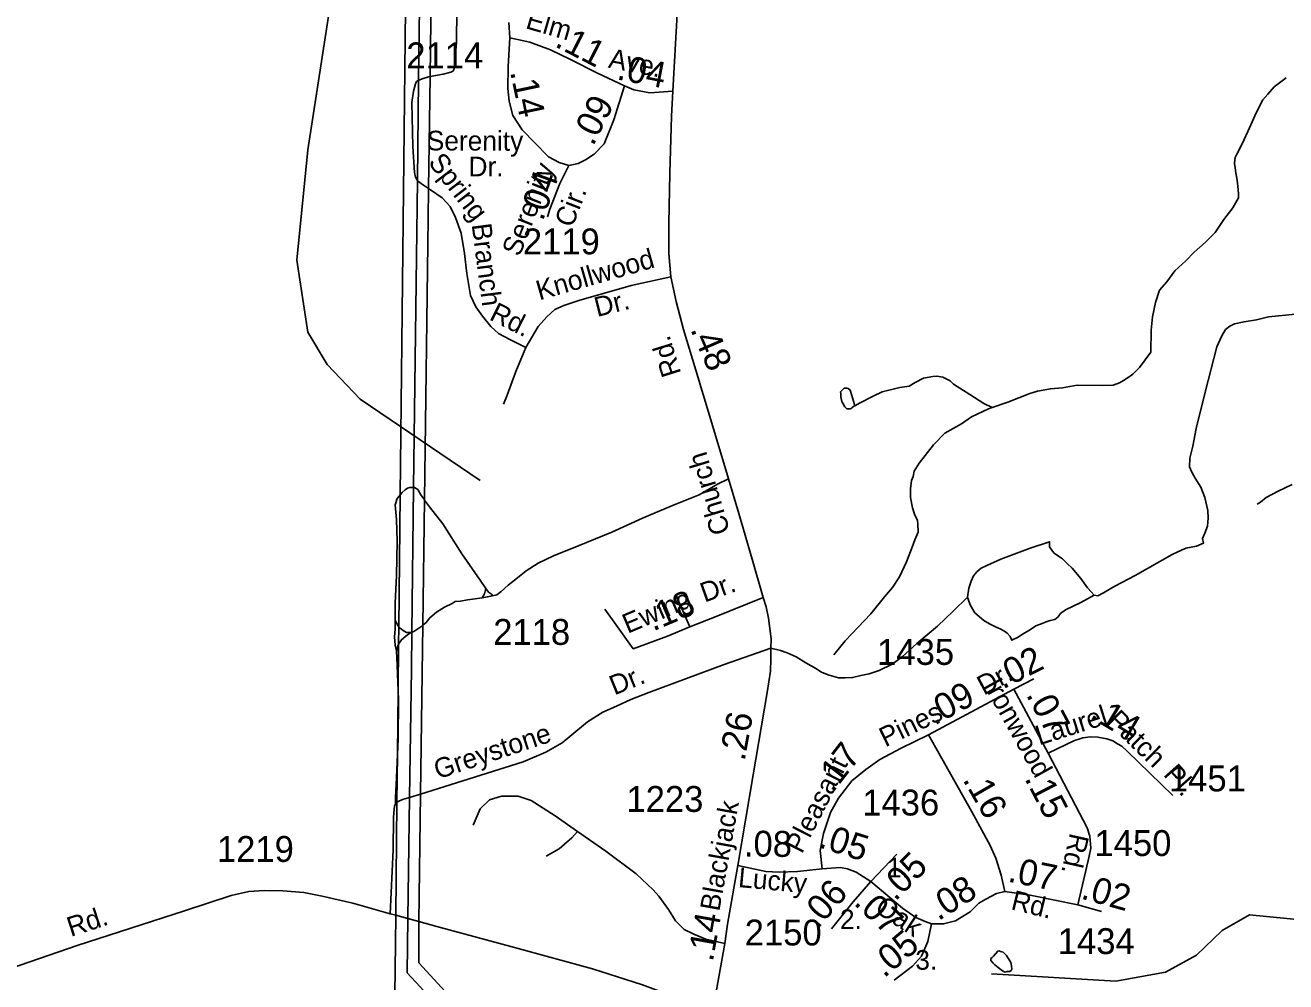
# Model space of a CAD drawing. Extents: x 2206922 to 2357709, y 510027 to 673830.
# Drawn here: x 2268128 to 2274218, y 578573 to 583195 of the extents above; entities that cross this region are included whole.
import ezdxf

# ---------------------------------------------------------------- set-up
doc = ezdxf.new("R2010")
doc.units = 0
for name, color, linetype in [('Exist Hydrographic Misc Water Feature', 7, 'Continuous'), ('Exist Road Non-System Type 51', 7, 'Continuous'), ('Exist Road Non-System Type 51 Label', 7, 'Continuous'), ('Exist Road Secondary Mileage Hundredths English Label', 7, 'Continuous'), ('Exist Road Secondary Type 51 Attributed', 7, 'Continuous'), ('Exist Road Secondary Type 51 Label', 7, 'Continuous'), ('Exist Road Secondary Type 51 Number Label', 7, 'Continuous'), ('Exist Utilities Electrical Transmission Line', 7, 'Continuous')]:
    doc.layers.add(name, color=color, linetype=linetype)

msp = doc.modelspace()

# ---------------------------------------------------------------- linework, layer by layer
at = {"layer": 'Exist Hydrographic Misc Water Feature'}
for points in [[(2270325.6, 580995.9), (2269746.5, 581388), (2269586.6, 581555.2), (2269493.5, 581711.2), (2269440.6, 582060), (2269493.5, 582593.5), (2269627.6, 583469.7)], [(2272795.7, 578610.8), (2273396.7, 578575.7), (2273637.6, 578620), (2273786.7, 578702.2), (2273910.7, 578821.1), (2274042.6, 578897.1), (2274501.7, 578851.8), (2275091.6, 578948.1), (2275414.6, 579118.7), (2275885.6, 579522.4), (2276175.7, 579726.3), (2276607.8, 579888.2), (2276913.7, 580082), (2277283.6, 580527.1), (2277414.7, 580786.9), (2277446.6, 580927.2), (2277428.6, 581950.8), (2277377.7, 582109.2), (2277099.7, 582439.6), (2277065.7, 582532.1), (2277080.6, 582656.4), (2277162.6, 582841.7), (2277185.6, 583067.5), (2277266.6, 583265.9)], [(2272800, 581348.1), (2272875.4, 581372.8), (2272981.2, 581415.6), (2273019.2, 581426.2), (2273081.1, 581438.7), (2273138.7, 581443), (2273210.7, 581455.7), (2273334.1, 581454.9), (2273384.4, 581455.5), (2273414.5, 581467.6), (2273434, 581478), (2273462.1, 581496.1), (2273479.9, 581508.4), (2273511.7, 581540.5), (2273566.9, 581614.9), (2273568.1, 581721), (2273574.8, 581785.3), (2273588.6, 581855), (2273608.1, 581915.3), (2273643.5, 581955.3), (2273682.9, 582007.8), (2273734.8, 582056.4), (2273776.2, 582098.8), (2273829.7, 582147.1), (2273877.1, 582193.5), (2273918.9, 582256.1), (2273962.2, 582312.4), (2273989.9, 582360.6), (2273989.5, 582378.5), (2273988.8, 582400.5), (2273982.9, 582446.4), (2273976.1, 582482.3), (2273974.3, 582506.5), (2273970.2, 582526.2), (2273972, 582544.2), (2273974.1, 582556.4), (2273981.7, 582572.3), (2274009.1, 582624.5), (2274042.4, 582699), (2274075.6, 582771), (2274107.4, 582833.6), (2274131.2, 582861.6), (2274162.1, 582897.9), (2274220.1, 582940.3)], [(2272131.9, 581353.8), (2272135.2, 581355.6), (2272161.8, 581370), (2272223.8, 581402.5), (2272267.4, 581423), (2272352.9, 581443.8), (2272399.1, 581450.3), (2272426.8, 581468.3), (2272468.4, 581488.9), (2272512.9, 581497.2), (2272532.4, 581499.5), (2272560.7, 581493.6), (2272596.3, 581476.1), (2272612.9, 581460.2), (2272691.1, 581411.1), (2272759.4, 581367.6), (2272800, 581348.1)], [(2272131.9, 581353.8), (2272122.1, 581345.6), (2272118.4, 581343.7), (2272114.1, 581341.5), (2272106.1, 581341.5), (2272102.2, 581341.3), (2272098.1, 581341.5), (2272088.2, 581351.5), (2272079.8, 581365.4), (2272073.7, 581377.2), (2272069.8, 581391.2), (2272067.7, 581399.2), (2272067.7, 581415), (2272067.3, 581423.2), (2272071.4, 581429.1), (2272077.4, 581435), (2272085.1, 581441.2), (2272089.5, 581441.3), (2272097.7, 581441.3), (2272103.2, 581439.3), (2272113.4, 581431.6), (2272121.9, 581405.7), (2272129.8, 581377.7), (2272134.2, 581361.6), (2272135.2, 581355.6), (2272131.9, 581353.8)], [(2272035.3, 580153.4), (2272088.6, 580220), (2272213.1, 580350.9), (2272278.7, 580433.4), (2272318.1, 580477.8), (2272351.9, 580530.3), (2272385.1, 580602.4), (2272412.6, 580672.8), (2272425.7, 580709), (2272441.5, 580745.1), (2272440.9, 580785), (2272439.1, 580801.1), (2272424.7, 580832.8), (2272414.9, 580862.7), (2272404.4, 580912.5), (2272405.4, 580954.5), (2272409.1, 580994.5), (2272417.1, 581014.4), (2272422.9, 581040.8), (2272446.7, 581078.9), (2272515.8, 581167.4), (2272571.1, 581224), (2272650.7, 581268.8), (2272700.3, 581303.1), (2272781.9, 581341.9), (2272800, 581348.1)], [(2274248.4, 580975.7), (2274181, 580943.3), (2274123.4, 580912.7), (2274095.3, 580890.5), (2274079.7, 580880.3)], [(2272852.2, 578716), (2272868.9, 578700.1), (2272889.2, 578666.3), (2272893.3, 578650.3), (2272895.1, 578634.1), (2272891.2, 578628.2), (2272885.5, 578622.2), (2272871.5, 578622.3), (2272861.5, 578620.2), (2272849.2, 578626.1), (2272829.3, 578641.7), (2272812.9, 578655.4), (2272804.9, 578663.5), (2272792.8, 578675.5), (2272793.2, 578685.2), (2272798.9, 578691.2), (2272806.7, 578697.4), (2272826.4, 578721.6), (2272832.4, 578721.9), (2272840.1, 578719.9), (2272852.2, 578716)]]:
    msp.add_lwpolyline(points, dxfattribs=at)
at = {"layer": 'Exist Road Non-System Type 51'}
for p, q in [((2271269.5, 580445.8), (2271339.2, 580287.6)), ((2269995.5, 580261.7), (2269991.2, 580260.1)), ((2270037.2, 579480.2), (2269984.8, 579463.8))]:
    msp.add_line(p, q, dxfattribs=at)
for points in [[(2270083.4, 582946.9), (2270146.3, 582958.1), (2270184.3, 582968.6), (2270194.1, 582972.6), (2270198.1, 582978.7), (2270202, 582994.6), (2270210.8, 583112.6), (2270213.3, 583268.7)], [(2270469.5, 583133.2), (2270464.7, 583207.3)], [(2270028.3, 582928.9), (2270028.7, 582929.1), (2270050.7, 582937.3), (2270076.4, 582945.6), (2270083.4, 582946.9)], [(2270022.4, 582444.8), (2270013.1, 582461.2), (2270008.9, 582483.1), (2269999.7, 582609), (2269995.7, 582820.8), (2270003.3, 582876.9), (2270012.8, 582910.9), (2270018.8, 582922.9), (2270028.3, 582928.9)], [(2270076.7, 582405.4), (2270051.4, 582421.5), (2270023.3, 582443.2), (2270022.4, 582444.8)], [(2270546.4, 581638.5), (2270469, 581676.6), (2270415.1, 581706), (2270377.5, 581738.7), (2270336.7, 581789.4), (2270304, 581833.5), (2270279.5, 581889.1), (2270261.4, 581995.8), (2270250.5, 582091.6), (2270233.5, 582189.5), (2270206.8, 582265.2), (2270180.3, 582318.9), (2270142, 582360.4), (2270085.6, 582399.8), (2270076.7, 582405.4)], [(2271246.6, 581979), (2271055.5, 581937.1), (2270802.3, 581864.9), (2270730.4, 581840.1), (2270686.7, 581821.8), (2270647.2, 581785.5), (2270605.6, 581739.1), (2270546.4, 581638.5)], [(2273293, 580441.2), (2273310.4, 580438.1), (2273337.3, 580452.3), (2273392.6, 580483.9), (2273490.5, 580536.1), (2273669.1, 580637.3), (2273735.4, 580668.9), (2273786, 580678.4), (2273820.7, 580692.6), (2273816, 580714.3), (2273827.1, 580741.2), (2273839.7, 580774.4), (2273842.9, 580813.9), (2273841.3, 580850.3), (2273827.1, 580913.5), (2273808.1, 580962.5), (2273779.7, 581006.8), (2273763.9, 581035.2), (2273752.8, 581060.5), (2273754.4, 581103.2), (2273768.6, 581161.7), (2273784.4, 581247), (2273828.6, 581422.5), (2273885.5, 581640.7), (2273909.2, 581694.4), (2273926.6, 581724.4), (2273947.1, 581740.3), (2273970.8, 581751.3), (2274016.6, 581762.4), (2274076.7, 581771.9), (2274135.1, 581786.1), (2274362.6, 581808.2)], [(2270546.4, 581638.5), (2270498.4, 581521.3), (2270455.9, 581406.9), (2270438, 581364.4)], [(2271524.9, 581003.6), (2271472.1, 580977.7), (2271384.1, 580926.4), (2271255.8, 580873.8), (2271110.4, 580812.7), (2270961.4, 580745.4), (2270803.8, 580680.7), (2270680.4, 580631.8), (2270605.8, 580595.1), (2270547.2, 580558.4), (2270505.6, 580524.2), (2270460.4, 580489.9), (2270427.4, 580459.4), (2270406.7, 580443.5), (2270385.9, 580438.6)], [(2269939.7, 580926), (2269948.5, 580937.4), (2269963.1, 580949.6), (2269975.4, 580958.2), (2269986.4, 580961.8), (2270004.1, 580961.8)], [(2270004.1, 580961.8), (2270008.3, 580961.8), (2270024.2, 580952.1), (2270038.9, 580926.4), (2270056.5, 580901.7)], [(2269914.3, 580320), (2269915.5, 580403.1), (2269921.6, 580536.4), (2269924, 580701.4), (2269921.6, 580806.6), (2269915.5, 580877.5), (2269925.3, 580908), (2269936.3, 580921.5), (2269939.7, 580926)], [(2270056.5, 580901.7), (2270057.2, 580900.7), (2270081.7, 580867.7), (2270145.2, 580785.8), (2270236.8, 580641.5), (2270326, 580513.2), (2270352.9, 580472.8)], [(2272680, 580431.8), (2272686.4, 580474.4), (2272697.4, 580509.2), (2272710.1, 580534.5), (2272725.9, 580553.5), (2272746.4, 580570.9), (2272773.3, 580585.1), (2272841.2, 580615.1), (2272983.4, 580668.9), (2273076.6, 580698.9), (2273076.6, 580675.2), (2273090.8, 580653.1), (2273098.7, 580643.6), (2273120.8, 580629.4), (2273139.8, 580616.7), (2273161.9, 580594.6), (2273185.6, 580570.9), (2273228.3, 580521.9), (2273259.9, 580476), (2273277.2, 580457), (2273293, 580441.2)], [(2270334.6, 580427.6), (2270346.8, 580447.2), (2270352.9, 580472.8)], [(2270352.9, 580472.8), (2270366.3, 580455.7), (2270379.8, 580445.9), (2270385.9, 580438.6)], [(2273293, 580441.2), (2273228.3, 580404.9), (2273154, 580370.1), (2273130.3, 580352.7), (2273117.7, 580336.9), (2273101.9, 580324.3), (2273079.8, 580317.9), (2273060.8, 580311.6), (2273041.8, 580303.7), (2273010.2, 580292.6), (2272985, 580275.3), (2272948.6, 580254.7), (2272921.8, 580237.3), (2272904.4, 580227.8), (2272894.9, 580223.1), (2272887, 580242.1), (2272871.2, 580257.9), (2272863.3, 580264.2), (2272841.2, 580276.8), (2272812.8, 580289.5), (2272785.9, 580302.1), (2272759, 580317.9), (2272716.4, 580355.9), (2272694.3, 580390.7), (2272686.4, 580412.8), (2272680, 580431.8)], [(2270334.6, 580427.6), (2270301.6, 580423.9), (2270264.9, 580417.8), (2270230.7, 580412.9), (2270205.1, 580410.5), (2270190.4, 580400.7), (2270153.7, 580383.6), (2270114.6, 580359.1), (2270082.9, 580331), (2270064.6, 580309), (2270048.3, 580295.6)], [(2270385.9, 580438.6), (2270360.2, 580432.5), (2270334.6, 580427.6)], [(2271730.5, 580185.1), (2271776.3, 580174.1), (2271809.5, 580163), (2271852.2, 580142.5), (2271899.6, 580114), (2271950.1, 580085.6), (2271972.2, 580071.3), (2271986.5, 580065), (2272011.7, 580053.9), (2272033.9, 580047.6), (2272057.6, 580041.3), (2272089.2, 580041.3), (2272125.5, 580042.9), (2272165, 580052.4), (2272204.5, 580061.8), (2272253.5, 580077.7), (2272316.7, 580107.7), (2272364.1, 580142.5), (2272435.2, 580207.3), (2272534.7, 580291.1), (2272610.5, 580363.8), (2272680, 580431.8)], [(2269921.6, 580172.1), (2269914.3, 580200.2), (2269911.8, 580240.5), (2269914.3, 580277.2), (2269914.3, 580320)], [(2269914.3, 580320), (2269927.7, 580294.3), (2269932.7, 580288.8)], [(2269991.2, 580260.1), (2269966.8, 580243), (2269946, 580225.9), (2269931.8, 580204)], [(2269932.7, 580288.8), (2269939.9, 580280.9), (2269953.4, 580269.9), (2269970.5, 580261.3), (2269981.5, 580260.1), (2269991.2, 580260.1)], [(2270048.3, 580295.6), (2270043.8, 580291.9), (2270019.3, 580274.8), (2270004.7, 580265), (2269995.5, 580261.7)], [(2269931.8, 580204), (2269930.2, 580201.4), (2269921.6, 580172.1)], [(2269921.6, 580172.1), (2269924, 580101.2), (2269929.4, 579979.7)], [(2271730.5, 580185.1), (2271504.5, 580106.4), (2271139.9, 579971.2), (2271054.2, 579936.3), (2270984.4, 579904.3), (2270919.1, 579875.8), (2270844.3, 579828.4), (2270759, 579757.8), (2270722.1, 579728.3), (2270643.1, 579683), (2270533.3, 579635.6), (2270037.2, 579480.2)], [(2269929.4, 579979.7), (2269931.4, 579933.7), (2269928.9, 579746.6), (2269926, 579671.5)], [(2269926, 579671.5), (2269921.6, 579559.6), (2269916.7, 579464.2), (2269917.4, 579433.2)], [(2270291.8, 579329.5), (2270325.4, 579408.9), (2270371.2, 579451.7), (2270429.2, 579470), (2270508.6, 579470), (2270572.7, 579448.7), (2270688.7, 579375.3), (2270796.2, 579300)], [(2269917.4, 579433.2), (2269912.4, 579421.2), (2269910.1, 579406.9), (2269906.9, 579366.3), (2269905.3, 579211.4), (2269891.1, 578901.6)], [(2269923.4, 579440), (2269922.1, 579439.1), (2269917.4, 579433.2)], [(2269984.8, 579463.8), (2269951.1, 579453.2), (2269929, 579443.8), (2269923.4, 579440)], [(2270644.5, 579179.7), (2270706.8, 579215.1), (2270733.8, 579237.4), (2270769.1, 579268.1), (2270796.2, 579300)], [(2270796.2, 579300), (2270933, 579204.2), (2271079.6, 579094.2), (2271162, 579017.8), (2271189.5, 578987.2), (2271235.3, 578923), (2271268.9, 578868), (2271311.6, 578825.3), (2271357.4, 578803.9), (2271415.5, 578779.4), (2271507.7, 578757.7)]]:
    msp.add_lwpolyline(points, dxfattribs=at)
at = {"layer": 'Exist Road Secondary Type 51 Attributed'}
msp.add_line((2272338.5, 579188.9), (2272213.4, 579057.5), dxfattribs=at)
for points in [[(2271994.8, 586879.2), (2271978.4, 586820.3), (2271844.1, 586498.2), (2271743.2, 586248.3), (2271676.2, 586093), (2271582.3, 585846), (2271520, 585681.5), (2271478.6, 585545.4), (2271452.4, 585458.8), (2271421.4, 585308.4), (2271410, 585213.6), (2271383.8, 585002.8), (2271346.4, 584572.4), (2271314, 583978.5), (2271283.1, 583360.4), (2271280.5, 583306.7), (2271256.5, 582876.6)], [(2270753.4, 582517.3), (2270707.2, 582532.2), (2270656.1, 582558.6), (2270590.1, 582626.2), (2270529.1, 582689), (2270482.9, 582758.3), (2270466.4, 582827.6), (2270459.8, 582888.7), (2270461.4, 582996), (2270469.5, 583133.2)], [(2271022.3, 582901.9), (2270892, 582963), (2270761.7, 583029), (2270666, 583075.2), (2270565.4, 583113.2), (2270469.5, 583133.2)], [(2271022.3, 582901.9), (2270972.1, 582737), (2270925, 582621.3), (2270877.2, 582571.8), (2270834.3, 582543.7), (2270799.6, 582527.2), (2270753.4, 582517.3)], [(2271256.5, 582876.6), (2271146.1, 582868.9), (2271068.5, 582882.1), (2271022.3, 582901.9)], [(2271256.5, 582876.6), (2271249.7, 582754.7), (2271241.7, 582480.8), (2271236.8, 582237.2), (2271236.8, 582091.7), (2271246.6, 581979), (2271272.7, 581859.6), (2271308.7, 581724), (2271367.5, 581527.8), (2271468.8, 581191.1), (2271524.9, 581003.6), (2271574.9, 580836.4), (2271640.3, 580615.8), (2271693.3, 580430.2)], [(2270753.4, 582517.3), (2270711.3, 582429.8), (2270662.6, 582305.4), (2270650.8, 582269.3)], [(2271693.3, 580430.2), (2271457.2, 580335.5), (2271339.2, 580287.6), (2271230.5, 580243.4), (2271065.5, 580182.5), (2270980.6, 580299), (2270927.5, 580373.3)], [(2271693.3, 580430.2), (2271706.9, 580384.9), (2271718.5, 580330.1), (2271731.2, 580229.9), (2271730.5, 580185.1), (2271730.5, 580131.4), (2271729.1, 580074), (2271711.6, 579970.2), (2271645.2, 579573.4), (2271571.4, 579134.6)], [(2272903.9, 579987.1), (2273001.5, 580037.5)], [(2272492.7, 579766.9), (2272903.9, 579987.1)], [(2272903.9, 579987.1), (2273069.5, 579678.3)], [(2271978.2, 579118.6), (2271969.1, 579207.2), (2271984.3, 579289.7), (2272017.9, 579390.6), (2272057.6, 579460.9), (2272121.7, 579543.4), (2272188.9, 579598.4), (2272256.1, 579647.3), (2272359.9, 579702.3), (2272492.7, 579766.9)], [(2272860.7, 579008.6), (2272842.4, 579088.1), (2272818, 579170.6), (2272790.5, 579231.7), (2272698.9, 579396.7), (2272492.7, 579766.9)], [(2273069.5, 579678.3), (2273197.5, 579739.2), (2273217.7, 579745.3), (2273237.9, 579751.4), (2273274.2, 579757.4), (2273310.5, 579755.4), (2273352.9, 579747.3), (2273383.2, 579737.2), (2273405.3, 579723.1), (2273425.5, 579711), (2273451.8, 579686.8), (2273671.7, 579472.8)], [(2273069.5, 579678.3), (2273258.1, 579317.3), (2273272.2, 579276.9), (2273276.2, 579218.4), (2273268.1, 579180), (2273213.7, 578945)], [(2271571.4, 579134.6), (2271520.3, 578851.3), (2271507.7, 578757.7), (2271446.1, 578416.2)], [(2271571.4, 579134.6), (2271706.5, 579106.4), (2271770.6, 579103.3), (2271859.1, 579106.4), (2271978.2, 579118.6)], [(2271978.2, 579118.6), (2272066.8, 579124.7), (2272100.4, 579118.6), (2272143.1, 579103.3), (2272213.4, 579057.5)], [(2272213.4, 579057.5), (2272127.9, 578959.7), (2272024, 578828.3)], [(2272213.4, 579057.5), (2272366, 578929.2), (2272430.2, 578883.3), (2272476, 578865), (2272506.5, 578852.8)], [(2267779.1, 578542.3), (2268378.9, 578747.9), (2268897.1, 578916.6), (2269122.3, 578990.6), (2269208, 579009.4), (2269283.9, 579014.1), (2269371.8, 579012.9), (2269474, 579004.1), (2269562, 578986.9), (2269710.3, 578952.3), (2269891.1, 578901.6), (2269917.5, 578894.4), (2269976.8, 578878.2), (2270028.9, 578864), (2270117, 578839.9), (2270491.5, 578738.7), (2270869.1, 578636), (2271110.8, 578558.5), (2271268.8, 578498.4), (2271370.3, 578451), (2271446.1, 578416.2)], [(2272506.5, 578852.8), (2272564.5, 578852.8), (2272622.5, 578868), (2272692.8, 578910.8), (2272735.5, 578953.6), (2272769.1, 578971.9), (2272821, 578999.4), (2272860.7, 579008.6)], [(2272860.7, 579008.6), (2272983.6, 578991.5), (2273213.7, 578945)], [(2273213.7, 578945), (2273327.4, 578913.2)], [(2272506.5, 578852.8), (2272488.2, 578767.2), (2272457.6, 578696.9), (2272414.9, 578648), (2272326.3, 578580.8)]]:
    msp.add_lwpolyline(points, dxfattribs=at)
at = {"layer": 'Exist Utilities Electrical Transmission Line'}
for p, q in [((2270083.4, 582946.9), (2270076.7, 582405.4)), ((2270028.3, 582928.9), (2270022.4, 582444.8)), ((2270022.4, 582444.8), (2270004.1, 580961.8)), ((2270004.1, 580961.8), (2269995.5, 580261.7)), ((2269932.7, 580288.8), (2269939.7, 580926)), ((2270056.5, 580901.7), (2270048.3, 580295.6)), ((2269931.8, 580204), (2269932.7, 580288.8)), ((2270048.3, 580295.6), (2270037.2, 579480.2)), ((2269929.4, 579979.7), (2269931.8, 580204)), ((2269926, 579671.5), (2269929.4, 579979.7)), ((2269923.4, 579440), (2269926, 579671.5)), ((2270037.2, 579480.2), (2270028.9, 578864)), ((2269917.5, 578894.4), (2269923.4, 579440)), ((2269984.8, 579463.8), (2269976.8, 578878.2))]:
    msp.add_line(p, q, dxfattribs=at)
for points in [[(2270128.2, 586596.8), (2270128.2, 586587.9), (2270083.4, 582946.9)], [(2269939.7, 580926), (2269968.7, 583568.1), (2269999.9, 586563.6)], [(2270070.3, 586584.2), (2270070.3, 586577.5), (2270039.9, 583866.7), (2270028.3, 582928.9)], [(2270076.7, 582405.4), (2270075, 582261.8), (2270056.5, 580901.7)], [(2269995.5, 580261.7), (2269993.4, 580084.3), (2269984.8, 579463.8)], [(2269887.7, 572975.5), (2269843.8, 573254.7), (2269916, 578756.2), (2269917.5, 578894.4)], [(2269976.8, 578878.2), (2269973.2, 578616.9), (2273695.3, 574602)], [(2270028.9, 578864), (2270028.9, 578861.3), (2270028.7, 578665.4), (2273738.5, 574627.5)]]:
    msp.add_lwpolyline(points, dxfattribs=at)

# ---------------------------------------------------------------- texts
at = {"layer": 'Exist Road Non-System Type 51 Label'}
for s, rotation, p in [('Spring', 307.54547, (2270071.3, 582531.6)), ('Branch', 277.41109, (2270284.4, 582232)), ('Knollwood', 15.96969, (2270611.8, 581865.1)), ('Rd.', 333.39755, (2270365.3, 581774.6)), ('Dr.', 13.99034, (2270890.8, 581784.9)), ('Dr.', 22.15903, (2270974.3, 579956.2)), ('Greystone', 18.35021, (2270120.8, 579550.7))]:
    msp.add_text(s, height=95, rotation=rotation, dxfattribs=at).set_placement(p)
at = {"layer": 'Exist Road Secondary Mileage Hundredths English Label'}
for s, rotation, p in [('.11', 332.86952, (2270681.2, 583094.3)), ('.04', 349.05873, (2270981.7, 582933.9)), ('.14', 281.92749, (2270469.9, 582969.7)), ('.09', 63.1634, (2270870.9, 582607.1)), ('.04', 70.33675, (2270628.1, 582244.5)), ('.48', 293.53501, (2271339.8, 581725.9)), ('.18', 22.94699, (2271160.8, 580265.2)), ('.02', 26.88578, (2272851.2, 579984.5)), ('.09', 28.16094, (2272520.1, 579810.1)), ('.07', 298.19898, (2272961.4, 579960.3)), ('.14', 329.02357, (2273267.6, 579851.5)), ('.26', 79.76193, (2271603.4, 579636.2)), ('.17', 52.14651, (2272028.9, 579482.5)), ('.16', 300.11517, (2272654.6, 579550.2)), ('.15', 297.5808, (2272954.1, 579555.4)), ('.08', 359.44398, (2271599.5, 579178.6)), ('.05', 342.24339, (2271955.7, 579224.4)), ('.05', 45.04761, (2272331.1, 578958.5)), ('.07', 348.5876, (2272870.7, 579057.7)), ('.06', 48.78002, (2271954.8, 578823.4)), ('.08', 32.25197, (2272539.4, 578865.2)), ('.02', 344.35876, (2273223.7, 578976)), ('.07', 316.68883, (2272126.2, 578949.6)), ('.14', 79.76193, (2271449.4, 578666.5)), ('.05', 39.93619, (2272277.1, 578588.7))]:
    msp.add_text(s, height=125, rotation=rotation, dxfattribs=at).set_placement(p)
at = {"layer": 'Exist Road Secondary Type 51 Label'}
for s, rotation, p in [('Elm', 343.86056, (2270540.7, 583181.2)), ('Ave.', 349.05873, (2270941.4, 582990.6)), ('Serenity', 359.74921, (2270067.7, 582590.2)), ('Dr.', 359.65501, (2270269.2, 582465)), ('Serenity', 68.62032, (2270516.3, 582073)), ('Cir.', 68.62032, (2270770.5, 582212.5)), ('Rd.', 107.33262, (2271297.9, 581513)), ('Church', 106.78922, (2271534.6, 580748.9)), ('Dr.', 19.76838, (2271409.8, 580404.9)), ('Ewing', 22.94699, (2271038.3, 580254)), ('Dr.', 28.26022, (2272759.5, 579955.1)), ('Ironwood', 299.19477, (2272756, 580006.7)), ('Pines', 25.91678, (2272283.4, 579705.4)), ('Laurel', 17.50785, (2273026.6, 579714.8)), ('Patch', 315.51112, (2273349.4, 579828.6)), ('Pleasant', 62.9355, (2271879.8, 579187.7)), ('Pl.', 311.64553, (2273622.9, 579572.5)), ('Blackjack', 79.76193, (2271480.9, 578910.2)), ('Rd.', 257.43402, (2273175.9, 579295.8)), ('Lucky', 354.78255, (2271569.8, 579031)), ('Oak', 326.66651, (2272226.9, 578914.8)), ('Rd.', 346.36389, (2272886, 578923.9)), ('Rd.', 18.03234, (2268347.7, 578789.6))]:
    msp.add_text(s, height=95, rotation=rotation, dxfattribs=at).set_placement(p)
for s, p in [('1.', (2272291, 579077)), ('2.', (2272064.1, 578827.6)), ('3.', (2272428.2, 578631.4))]:
    msp.add_text(s, height=95, dxfattribs=at).set_placement(p)
at = {"layer": 'Exist Road Secondary Type 51 Number Label'}
for s, p in [('2114', (2269969, 582986.6)), ('2119', (2270532, 582087.8)), ('2118', (2270388.7, 580200.9)), ('1435', (2272243.7, 580104.2)), ('1451', (2273653.5, 579493.1)), ('1223', (2271032.5, 579393.9)), ('1436', (2272171.8, 579376.5)), ('1450', (2273293.6, 579180.8)), ('1219', (2269053.7, 579152.2)), ('2150', (2271603.9, 578748.5)), ('1434', (2273116.4, 578707))]:
    msp.add_text(s, height=125, dxfattribs=at).set_placement(p)

doc.saveas('drawing.dxf')
